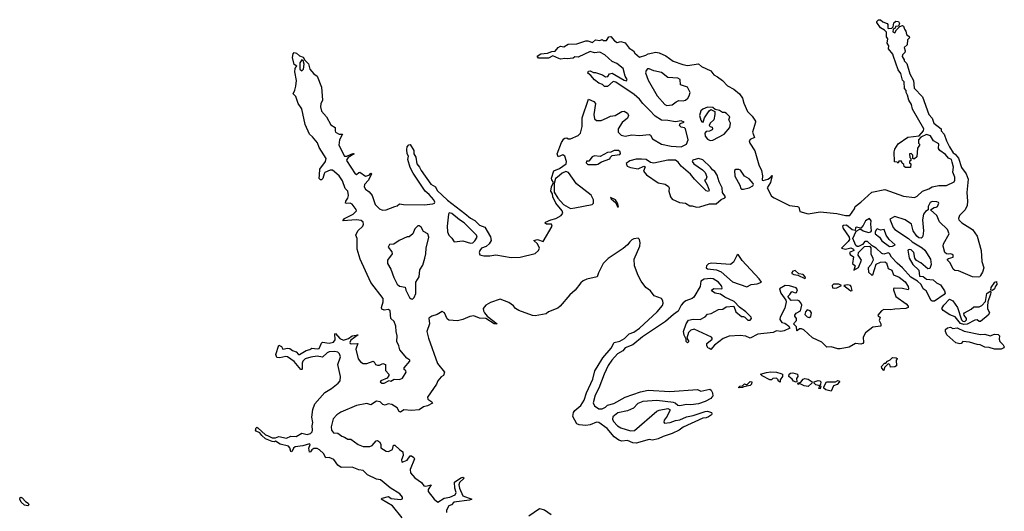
# Model space of a CAD drawing. Extents: x 2219101 to 2444320, y 201258 to 358766.
# Tile 321 of 349: x 2366972 to 2375954, y 318365 to 322850. Entities that reach past the tile are written whole.
import ezdxf

# ---------------------------------------------------------------- set-up
doc = ezdxf.new("R2010")
doc.units = 0

msp = doc.modelspace()

# ---------------------------------------------------------------- linework, layer by layer
at = {"layer": '0CON10XD'}
for points in [[(2370395, 321144.8), (2370415, 321152.2), (2370435, 321170.6), (2370472.7, 321162.7), (2370662.1, 321162.1), (2370741.1, 321168.9), (2370754.4, 321175), (2370757.7, 321185), (2370750, 321205), (2370706, 321256), (2370670, 321285), (2370560.3, 321450.3), (2370535, 321502.5), (2370513.8, 321575), (2370517.5, 321605), (2370507.5, 321625), (2370502.5, 321665), (2370505, 321690), (2370521.7, 321708.3), (2370535, 321710), (2370566.4, 321656.4), (2370567.5, 321625), (2370586.7, 321595), (2370593.9, 321533.9), (2370620, 321505), (2370633.9, 321473.9), (2370720.9, 321350.9), (2370763.8, 321325), (2370780.3, 321290.3), (2370873.8, 321203.8), (2371032.1, 321082.1), (2371085, 321038.1), (2371125, 321019.2), (2371165, 320974.4), (2371215, 320955.7), (2371267.5, 320867.5), (2371271.3, 320835), (2371255.8, 320804.2), (2371228.4, 320781.6), (2371184.4, 320765), (2371169.5, 320745), (2371164.3, 320725), (2371169.2, 320705), (2371205, 320694.7), (2371260, 320695), (2371314.4, 320704.4), (2371455, 320681.6), (2371537.9, 320682.1), (2371675, 320715.5), (2371705, 320744.5), (2371712.2, 320765), (2371696.2, 320806.2), (2371663.3, 320835), (2371695, 320845.4), (2371747.1, 320825), (2371829.2, 320965), (2371824, 320984), (2371776.7, 320985), (2371764.4, 320995), (2371767.8, 321002.2), (2371815.6, 321024.4), (2371863.1, 321036.9), (2371911.8, 321065), (2371926.9, 321085), (2371920.3, 321105), (2371861.9, 321175), (2371836.2, 321235), (2371831.2, 321261.2), (2371816.7, 321285), (2371823.6, 321326.4), (2371840, 321365), (2371825, 321390), (2371823.6, 321403.6), (2371845, 321470), (2371895, 321491.2), (2371956.7, 321535), (2371958.5, 321555), (2371944, 321605), (2371925, 321616.2), (2371885, 321600), (2371876, 321625), (2371915, 321730), (2371935, 321763.8), (2371945, 321770), (2371963, 321773), (2371975, 321762.5), (2371995, 321762), (2372065, 321794.6), (2372087.9, 321815), (2372101.5, 321875), (2372103.3, 321955), (2372160, 322125), (2372210, 322105), (2372223.3, 322085), (2372208.6, 321985), (2372216.7, 321945), (2372235, 321931.2), (2372275, 321930.8), (2372325, 321952.5), (2372361.7, 321968.3), (2372405, 321976.2), (2372465, 322012), (2372485.9, 322015.9), (2372517.7, 321997.7), (2372525.8, 321975), (2372515, 321951.2), (2372468.9, 321911.1), (2372431.9, 321855), (2372432.2, 321825), (2372457.1, 321795), (2372495, 321786.2), (2372555, 321800.8), (2372625, 321794), (2372715, 321802), (2372726.2, 321795), (2372745, 321762.5), (2372825, 321714), (2372915, 321695.7), (2373005, 321690.8), (2373053.5, 321715), (2373070, 321755), (2373044.5, 321854.5), (2373035, 321864.2), (2373005, 321868.1), (2372991.4, 321885), (2372996.9, 321903.1), (2373032.5, 321915), (2373005, 321926.7), (2372955, 321916.7), (2372885, 321931.5), (2372825, 321932.2), (2372769.1, 321969.1), (2372715.6, 322025), (2372654.7, 322084.7), (2372626.2, 322126.2), (2372578.6, 322168.6), (2372409.7, 322279.7), (2372385, 322287.5), (2372335, 322240), (2372305, 322241.2), (2372288.3, 322258.3), (2372255, 322272), (2372215, 322301.2), (2372181.7, 322341.7), (2372155, 322362.5), (2372160.7, 322379.3), (2372175, 322382.5), (2372205, 322367.5), (2372225, 322366.7), (2372287, 322347), (2372315, 322327.5), (2372337, 322333), (2372353.6, 322356.4), (2372375, 322362.5), (2372485, 322297.5), (2372508.3, 322291.7), (2372512.5, 322305), (2372496, 322336), (2372475.9, 322405.9), (2372419.7, 322449.7), (2372375, 322468.8), (2372308.6, 322528.6), (2372265, 322552.5), (2372215, 322548.8), (2372175, 322560.8), (2372065, 322507.5), (2372035, 322510), (2372021.7, 322498.3), (2371965, 322492.5), (2371945, 322496.7), (2371905, 322490), (2371890, 322495), (2371835, 322520), (2371795, 322497.5), (2371705, 322500), (2371691.7, 322518.3), (2371725, 322537.5), (2371786.4, 322543.6), (2371825, 322560), (2371855, 322562.5), (2371885, 322597.5), (2371905, 322607.5), (2371937, 322603), (2371975, 322627.5), (2372055, 322630), (2372137, 322657), (2372155, 322657.5), (2372196.7, 322643.3), (2372225, 322667.5), (2372265, 322660), (2372285, 322670), (2372295, 322660), (2372325, 322660), (2372345, 322692.5), (2372363, 322697), (2372397, 322657), (2372423, 322643), (2372455, 322652.5), (2372495, 322637.5), (2372530.5, 322590.5), (2372570, 322565), (2372584.1, 322544.1), (2372625, 322507.5), (2372685, 322526.2), (2372705, 322538.8), (2372775, 322554.2), (2372805, 322548), (2372865, 322521.2), (2372932.3, 322472.3), (2373020.5, 322440.5), (2373065, 322433.1), (2373165, 322446.7), (2373192.2, 322422.2), (2373275, 322383.3), (2373305, 322346.2), (2373338.7, 322328.7), (2373382, 322295), (2373427.1, 322247.1), (2373485, 322215.8), (2373537.1, 322175), (2373566.9, 322135), (2373577.9, 322087.9), (2373611.4, 322011.4), (2373655, 321968.6), (2373682.5, 321925), (2373684, 321915), (2373656.2, 321825), (2373673.8, 321775), (2373634.5, 321755.5), (2373626.7, 321743.3), (2373631.2, 321725), (2373676.7, 321655), (2373714.4, 321524.4), (2373739.2, 321475), (2373749.2, 321425), (2373743.3, 321385), (2373755, 321382), (2373796.2, 321393.8), (2373821.2, 321408.8), (2373837, 321427), (2373820.5, 321365), (2373790.5, 321315), (2373830.6, 321240.6), (2373853.4, 321223.4), (2373995, 321155.9), (2374066.7, 321145), (2374078.7, 321138.7), (2374083.8, 321126.2), (2374088.8, 321098.8), (2374165, 321078.5), (2374275, 321096.2), (2374425, 321080.9), (2374505, 321064.2), (2374545, 321063.8), (2374586.1, 321123.9), (2374594.1, 321145.9), (2374645, 321184), (2374745, 321277.5), (2374865, 321300.5), (2375035, 321238.9), (2375135, 321227.1), (2375159.3, 321240.7), (2375206.2, 321285), (2375265, 321305.6), (2375296.2, 321325), (2375355, 321338.5), (2375425, 321338.1), (2375495, 321371.2), (2375502, 321385), (2375503.9, 321413.9), (2375485, 321460), (2375488.8, 321505), (2375479.3, 321550.7), (2375472.5, 321575), (2375445, 321587.5), (2375418.6, 321618.6), (2375365, 321657.5), (2375353.3, 321675), (2375355, 321717.5), (2375307.5, 321745), (2375279.3, 321789.3), (2375245, 321803.3), (2375191.7, 321778.3), (2375170, 321755), (2375170, 321725), (2375180, 321715), (2375180, 321705), (2375160.7, 321679.3), (2375155, 321600), (2375135, 321580), (2375125, 321580), (2375120, 321585), (2375120, 321615), (2375105, 321630), (2375090, 321625), (2375093, 321593), (2375100, 321585), (2375100, 321565), (2375090, 321555), (2375090, 321545), (2375100, 321535), (2375098.3, 321501.7), (2375052.5, 321502.5), (2375041.7, 321511.7), (2375038.3, 321528.3), (2375021.7, 321541.7), (2375015, 321560), (2374991.7, 321558.3), (2374985, 321540), (2374975, 321550), (2374952.5, 321552.5), (2374947.5, 321645), (2374955, 321670), (2374985, 321717.5), (2375075, 321777.5), (2375178.3, 321791.7), (2375217.5, 321835), (2375220, 321855), (2375116.2, 322035), (2375105.9, 322075.9), (2375084.2, 322115), (2375071.7, 322161.7), (2375057.5, 322185), (2375057.5, 322205), (2375042.7, 322222.7), (2375041.7, 322281.7), (2375025, 322297.5), (2375009.5, 322359.5), (2374985, 322392.5), (2374942.5, 322515), (2374937.5, 322535), (2374897.5, 322585), (2374901.7, 322611.7), (2374884, 322635), (2374892.5, 322675), (2374880, 322695), (2374880, 322735), (2374860, 322755), (2374823.3, 322775), (2374790, 322825), (2374790, 322835), (2374805, 322850), (2374825, 322850), (2374845, 322830), (2374885, 322816.7), (2374892.5, 322805), (2374890, 322775), (2374895, 322770), (2374928.3, 322771.7), (2374940, 322785), (2374945, 322820), (2374963, 322837), (2374990, 322835), (2374997.5, 322815), (2374988.3, 322791.7), (2374961.7, 322788.3), (2374958.3, 322771.7), (2374940, 322765), (2374938.3, 322738.3), (2374955, 322730), (2374971.7, 322758.3), (2375001.7, 322788.3), (2375025, 322797.5), (2375035, 322790), (2375043, 322763), (2375056.7, 322745), (2375062.5, 322715), (2375086.4, 322696.4), (2375087.5, 322685), (2375070, 322665), (2375068.3, 322621.7), (2375040, 322595), (2375050, 322565), (2375045, 322550), (2375025, 322530), (2375022.5, 322515), (2375040, 322485), (2375040, 322475), (2375065, 322450), (2375092.5, 322355), (2375126.2, 322295), (2375132.5, 322225), (2375206.2, 322145), (2375266.7, 321985), (2375295, 321952.5), (2375310, 321905), (2375376.7, 321855), (2375377.5, 321835), (2375403.8, 321805), (2375426, 321745), (2375455, 321690), (2375485.9, 321635.9), (2375505, 321623.3), (2375536.4, 321586.4), (2375562.3, 321502.3), (2375606.2, 321445), (2375623.3, 321395), (2375612.3, 321272.3), (2375617.5, 321195), (2375614, 321155), (2375596, 321115), (2375546, 321065), (2375536.2, 321035), (2375538.8, 321025), (2375565.7, 320995.7), (2375663.8, 320935), (2375705, 320876), (2375741.9, 320745), (2375749.4, 320645), (2375765.5, 320585), (2375755, 320546.7), (2375738, 320515), (2375730, 320505), (2375715, 320500), (2375663.6, 320503.6), (2375535, 320560), (2375502.3, 320562.3), (2375486.7, 320575), (2375460.5, 320630.5), (2375436.7, 320655), (2375436.7, 320665), (2375445, 320671.2), (2375485.7, 320684.3), (2375486.7, 320705), (2375465, 320713.8), (2375445, 320711.2), (2375425, 320713.3), (2375411.2, 320725), (2375396.2, 320785), (2375398.8, 320805), (2375450, 320895), (2375436.2, 320935), (2375362, 321005), (2375338.8, 321065), (2375280, 321115), (2375313, 321137), (2375331.7, 321138.3), (2375343, 321147), (2375356.7, 321175), (2375353, 321183), (2375338.3, 321188.3), (2375295, 321190), (2375278.3, 321181.7), (2375260, 321145), (2375260, 321115), (2375235, 321098.8), (2375217.5, 321075), (2375208.1, 321025), (2375215.9, 320924.1), (2375210, 320875), (2375205, 320862.5), (2375195, 320857.5), (2375175, 320860), (2375155, 320873.8), (2375122.7, 320922.7), (2375105.7, 320985.7), (2375050, 321025), (2374955, 321053.3), (2374910, 321030), (2374940, 320955), (2374954.8, 320934.8), (2375080, 320855), (2375114, 320824), (2375205, 320770), (2375227.7, 320747.7), (2375281.5, 320665), (2375286.7, 320615), (2375275, 320580), (2375255, 320578.1), (2375192.2, 320632.2), (2375153.4, 320653.4), (2375138.9, 320675), (2375127.5, 320725), (2375105, 320750), (2375085, 320752.5), (2375072.5, 320747.5), (2375085.3, 320675), (2375118.2, 320615), (2375175.4, 320565), (2375179.3, 320509.3), (2375215, 320508.2), (2375245, 320482), (2375305.2, 320475.2), (2375335, 320448.7), (2375370.3, 320430.3), (2375408.5, 320375), (2375414.2, 320355.8), (2375405.9, 320344.1), (2375316.9, 320283.1), (2375295, 320280.6), (2375285, 320289.2), (2375240, 320375), (2375213.8, 320395), (2375193.9, 320433.9), (2375161.2, 320465), (2375101.4, 320501.4), (2375025, 320586.2), (2374975, 320628.1)], [(2370461.4, 318305), (2370371.4, 318415), (2370270, 318475), (2370276.7, 318485), (2370335, 318498.6), (2370361.4, 318481.4), (2370445, 318471.1), (2370462.3, 318477.7), (2370464, 318495), (2370440.8, 318525), (2370350.1, 318580.1), (2370295, 318624.7), (2370261.8, 318651.8), (2370225, 318658.6), (2370145, 318698.1), (2370105, 318736), (2370065, 318743.1), (2370005, 318767.5), (2369905, 318765.5), (2369875, 318787.2), (2369836, 318836), (2369795, 318854.8), (2369765, 318853.8), (2369742.2, 318892.2), (2369706.4, 318926.4), (2369686.6, 318936.6), (2369655, 318937.9), (2369637.3, 318925), (2369625, 318906), (2369615, 318903.8), (2369609.5, 318940.5), (2369622.9, 318975), (2369615, 318981.9), (2369555, 318961.6), (2369485, 318951.8), (2369470.6, 318939.4), (2369455, 318908.8), (2369445, 318910), (2369435.4, 318945), (2369425, 318958.5), (2369346.4, 318976.4), (2369305, 319006.2), (2369295, 319000), (2369275, 319000.8), (2369215, 319027.5), (2369181.4, 319055), (2369161.4, 319081.4), (2369130, 319095), (2369123.3, 319105), (2369127.5, 319125), (2369135, 319132.5), (2369145, 319126), (2369215, 319063.8), (2369232.5, 319055), (2369275.5, 319035.5), (2369304.5, 319035.5), (2369335, 319048.5), (2369405, 319030.9), (2369445, 319051.4), (2369495, 319046.1), (2369545, 319076.5), (2369595, 319066.3), (2369625.6, 319075), (2369639.7, 319090.3), (2369643.8, 319105), (2369638.2, 319145), (2369645.3, 319174.7), (2369636.6, 319225), (2369646.8, 319295), (2369663.2, 319345), (2369755, 319448.4), (2369815.5, 319484.5), (2369876.8, 319533.2), (2369893.9, 319556.1), (2369898.8, 319595), (2369872.8, 319705), (2369899.5, 319775), (2369890.1, 319800.1), (2369875, 319816.9), (2369847.4, 319822.6), (2369795, 319820.4), (2369775, 319810.8), (2369735, 319771.2), (2369685, 319778.8), (2369628, 319772), (2369575, 319755.6), (2369555.7, 319735), (2369546.9, 319715), (2369547, 319663), (2369545, 319657.5), (2369535, 319657.5), (2369475, 319731.2), (2369414.2, 319774.2), (2369398.3, 319778.3), (2369345, 319764.3), (2369317.5, 319767.5), (2369306.7, 319795), (2369335, 319880), (2369359.3, 319869.3), (2369373, 319843), (2369415, 319853.8), (2369435, 319851.2), (2369461.4, 319831.4), (2369495, 319820), (2369515, 319796.7), (2369525, 319796.2), (2369585, 319832.5), (2369618.2, 319841.8), (2369635.9, 319854.1), (2369685, 319846.4), (2369705, 319850), (2369725, 319898.8), (2369735, 319907.8), (2369795, 319898.7), (2369832.9, 319907.1), (2369850.4, 319929.6), (2369847.5, 319982.5), (2369853.9, 319986.1), (2369892.4, 319942.4), (2369925, 319925.5), (2369970, 319940), (2370005, 319965.8), (2370060, 319975), (2369992.9, 319927.1), (2369984.2, 319905), (2369986.7, 319896.7), (2370002.7, 319892.7), (2370057, 319897), (2370037.5, 319845), (2370060.6, 319755), (2370079.3, 319729.3), (2370105, 319714.4), (2370137.6, 319712.4), (2370195, 319733.3), (2370205, 319730), (2370217.5, 319705), (2370235, 319696.7), (2370255, 319698.8), (2370285, 319712.5), (2370310, 319705), (2370308.3, 319648.3), (2370340, 319615), (2370340, 319605), (2370325, 319580), (2370267.5, 319555), (2370260, 319545), (2370275, 319532.5), (2370296.4, 319533.6), (2370343, 319557), (2370356.4, 319553.6), (2370388.3, 319571.7), (2370435, 319567.5), (2370465, 319580), (2370498, 319635), (2370495, 319646.7), (2370480, 319660), (2370477.5, 319675), (2370530.6, 319735), (2370531.4, 319745), (2370502, 319762), (2370438.5, 319838.5), (2370431.5, 319875), (2370413.5, 319915), (2370414.3, 319965), (2370404.7, 320005), (2370402.5, 320055), (2370386.4, 320095), (2370356.1, 320125), (2370350.8, 320195), (2370335, 320205.5), (2370295, 320200), (2370275, 320209.2), (2370272, 320225), (2370288.1, 320275), (2370286.9, 320305), (2370175, 320451.1), (2370076.8, 320665), (2370049.2, 320755), (2370050.3, 320855), (2370037.3, 320885), (2370056.6, 320923.4), (2370102.2, 320965), (2370108.7, 320985), (2370105, 321004), (2370087.2, 321017.3), (2370045, 321025.3), (2369920, 321015), (2369935, 321037.5), (2370015, 321075.7), (2370044, 321105), (2370039.7, 321119.7), (2370005, 321166.7), (2369985, 321176.9), (2369955, 321172.9), (2369945, 321177.5), (2369945.7, 321195), (2369965, 321222), (2369972.5, 321245), (2369964.7, 321284.7), (2369940.3, 321310.3), (2369915, 321380), (2369886.5, 321425), (2369825, 321475.7), (2369805, 321477.8), (2369755.6, 321454.4), (2369748, 321445), (2369737.7, 321402.3), (2369725, 321387.5), (2369715, 321387.5), (2369705, 321400), (2369706, 321434), (2369709.2, 321485), (2369762.5, 321555), (2369766.9, 321585), (2369704, 321685), (2369687.5, 321727.5), (2369642.1, 321782.1), (2369614.6, 321804.6), (2369575, 321893.8), (2369545.8, 322035.8), (2369512.1, 322085), (2369490.2, 322150.2), (2369466.2, 322175), (2369482.8, 322207.2), (2369490.5, 322245), (2369495.8, 322295), (2369482.9, 322375), (2369484, 322405), (2369490, 322420), (2369500, 322425), (2369475, 322440), (2369461.2, 322505), (2369465, 322540), (2369475, 322550), (2369496.1, 322546.1), (2369525, 322520), (2369558.3, 322508.3), (2369571.7, 322481.7), (2369605, 322447.5), (2369619.3, 322399.3), (2369655, 322356.7), (2369686.2, 322335), (2369724.2, 322235), (2369733.3, 322115), (2369717.5, 322082.5), (2369714.4, 322055), (2369724.4, 322015), (2369771.4, 321965), (2369809.7, 321889.7), (2369850, 321865), (2369848.8, 321835), (2369853.8, 321825), (2369885, 321804.3), (2369916.7, 321805), (2369890, 321755), (2369884.3, 321705), (2369935, 321606.2), (2369955.8, 321604.2), (2369995, 321623.8), (2370015, 321628.8), (2370022.5, 321625), (2369968.7, 321591.3), (2369954.4, 321575.6), (2369954.2, 321565.8), (2370030.8, 321445), (2370045, 321438), (2370065, 321456.2), (2370075, 321458), (2370125, 321423.1), (2370158.1, 321431.9), (2370175, 321450), (2370180, 321445), (2370154.5, 321385), (2370117.5, 321345), (2370115.4, 321325.4), (2370125, 321302.9), (2370158.6, 321278.6), (2370186.7, 321246.7), (2370213.9, 321163.9), (2370255, 321123.8), (2370282.5, 321112.5), (2370315, 321114.8), (2370395, 321144.8)], [(2369545, 322382.5), (2369561.7, 322398.3), (2369567.5, 322445), (2369558.3, 322478.3), (2369545, 322482.5), (2369527.5, 322455), (2369528.3, 322398.3), (2369545, 322382.5)], [(2372875, 322066.2), (2372925, 322073.3), (2372958.8, 322101.2), (2372985, 322113.3), (2373025, 322108.8), (2373045, 322116.2), (2373066.7, 322135), (2373080, 322155), (2373087.5, 322185), (2373063, 322233), (2373000, 322255), (2372997.5, 322305), (2372975, 322317.5), (2372885, 322323.3), (2372825, 322369.2), (2372755, 322382), (2372715, 322401.2), (2372699.3, 322400.7), (2372686.7, 322385), (2372681.2, 322365), (2372705, 322297.5), (2372785.8, 322155), (2372856.7, 322075), (2372875, 322066.2)], [(2373269.3, 321749.3), (2373295, 321752), (2373396.7, 321805), (2373451.2, 321865), (2373456.1, 321906.1), (2373440, 321935), (2373450, 321965), (2373420, 321995), (2373405, 322002.5), (2373383, 322003), (2373355, 322020), (2373315, 322030), (2373295, 322050), (2373245, 322052.5), (2373202.5, 322035), (2373185, 322017.5), (2373174, 321975), (2373185, 321932.5), (2373195, 321917.5), (2373206.4, 321913.6), (2373219.2, 321955), (2373260.7, 322019.3), (2373275, 322030), (2373312.5, 322012.5), (2373313.9, 321983.9), (2373303.8, 321936.2), (2373270, 321905), (2373262.5, 321885), (2373270, 321875), (2373288.1, 321868.1), (2373292.9, 321855), (2373288.6, 321845), (2373265, 321834.4), (2373235, 321831.2), (2373222, 321815), (2373226.1, 321786.1), (2373245, 321760), (2373269.3, 321749.3)], [(2372235, 321527.5), (2372245, 321532.5), (2372278.3, 321551.7), (2372355, 321580), (2372360, 321595), (2372375, 321610), (2372445, 321620), (2372451.7, 321628.3), (2372450, 321645), (2372435, 321656.2), (2372395, 321656.7), (2372365, 321640), (2372335, 321637.5), (2372267, 321603), (2372215, 321606.7), (2372195, 321600), (2372165, 321560), (2372141.7, 321558.3), (2372140, 321545), (2372155, 321530), (2372235, 321527.5)], [(2373145, 321138.1), (2373175, 321143.9), (2373265, 321168.6), (2373325, 321170.8), (2373371.9, 321208.1), (2373405, 321224), (2373410, 321235), (2373382.9, 321272.9), (2373381.4, 321315), (2373351.7, 321371.7), (2373335, 321431.2), (2373314, 321464), (2373290.5, 321480.5), (2373273.3, 321505), (2373205, 321572.5), (2373165, 321583.3), (2373112.3, 321567.7), (2373106.7, 321555), (2373120, 321535), (2373200.5, 321480.5), (2373225.7, 321455.7), (2373238.8, 321415), (2373230, 321390), (2373220, 321385), (2373243.9, 321343.9), (2373260, 321295), (2373255, 321283.3), (2373235, 321288.8), (2373126, 321395), (2373091.2, 321441.2), (2373004.6, 321514.6), (2372978.7, 321548.7), (2372955, 321567.5), (2372885, 321569.5), (2372755, 321540), (2372726, 321546), (2372687.5, 321575), (2372645, 321578), (2372595, 321578.8), (2372536.4, 321563.6), (2372503, 321537), (2372514, 321515), (2372545, 321500), (2372615, 321490), (2372665, 321512.5), (2372678.3, 321508.3), (2372663, 321467), (2372690, 321435), (2372795, 321362.9), (2372859.4, 321349.4), (2372889.3, 321329.3), (2372897.5, 321315), (2372894.3, 321285), (2372907.8, 321235), (2372925, 321212.9), (2372991.2, 321181.2), (2373045, 321176.7), (2373085, 321153.1), (2373105, 321152.9), (2373145, 321138.1)], [(2373555, 321303.6), (2373575, 321304.7), (2373625.8, 321315), (2373658.8, 321335), (2373666.2, 321345), (2373663.8, 321355), (2373627.7, 321397.7), (2373583.6, 321423.6), (2373546.4, 321476.4), (2373533, 321483), (2373505, 321482.5), (2373492.5, 321475), (2373495, 321422.5), (2373540.4, 321340.4), (2373549.8, 321309.8), (2373555, 321303.6)], [(2371995, 321128.8), (2372035, 321134.8), (2372195, 321164.5), (2372205.5, 321175), (2372205.8, 321205), (2372185, 321247.8), (2372051.6, 321351.6), (2371976.7, 321456.7), (2371955, 321465.6), (2371921.3, 321448.7), (2371875, 321408.8), (2371858.3, 321401.7), (2371847.5, 321355), (2371846.7, 321275), (2371882, 321222), (2371933.9, 321163.9), (2371995, 321128.8)], [(2372435, 321143.3), (2372425.8, 321175), (2372407.1, 321205), (2372360.7, 321229.3), (2372366.7, 321215), (2372408.8, 321178.8), (2372425, 321143.3), (2372435, 321143.3)], [(2374975, 320628.1), (2374925, 320684), (2374905, 320716.2), (2374895, 320722), (2374855, 320712.1), (2374835, 320717.1), (2374785, 320765.4), (2374748.2, 320788.2), (2374705, 320825.8), (2374682.9, 320827.1), (2374660.8, 320799.2), (2374625, 320780.8), (2374610.9, 320780.9), (2374600.7, 320790.7), (2374572.5, 320855), (2374600.8, 320919.2), (2374635, 320940), (2374645, 320940), (2374665, 320923.1), (2374715, 320907.3), (2374735, 320914.5), (2374743.5, 320925), (2374735.3, 320984.7), (2374739.4, 321015), (2374725, 321036.7), (2374688.8, 321015), (2374667.6, 320972.4), (2374645, 320946.7), (2374603.6, 320956.4), (2374597.5, 320952.5), (2374593, 320927), (2374565, 320934.3), (2374515, 320974), (2374487.7, 320972.3), (2374478.8, 320965), (2374484.5, 320944.5), (2374539.2, 320865), (2374542.5, 320845), (2374530.8, 320825), (2374467.5, 320765), (2374505, 320756.7), (2374555, 320770), (2374577.9, 320757.9), (2374580, 320745), (2374542.5, 320725), (2374547.9, 320707.9), (2374579.2, 320685), (2374570, 320625), (2374593, 320603), (2374580, 320565), (2374625, 320590), (2374651.2, 320655), (2374621.7, 320701.7), (2374622.8, 320727.2), (2374678.8, 320781.2), (2374723.5, 320783.5), (2374737.2, 320767.2), (2374735, 320712.5), (2374754.3, 320674.3), (2374757.1, 320655), (2374737.5, 320612.5), (2374710.5, 320585), (2374716.1, 320546.1), (2374745, 320520), (2374755, 320523.3), (2374785, 320620), (2374825, 320638), (2374865, 320640), (2374880.3, 320630.3), (2374895, 320581.2), (2374928.8, 320565), (2374941.9, 320521.9), (2374995, 320501.9), (2375048.4, 320458.4), (2375075.7, 320415), (2375080.8, 320395), (2375075.7, 320384.3), (2375026.5, 320396.5), (2374955, 320400.9), (2374943.3, 320396.7), (2374942.1, 320385), (2374965, 320323.8), (2375057.1, 320257.1), (2375076, 320235), (2375076.2, 320225), (2375055.5, 320214.5), (2374955, 320207.5), (2374915, 320202.5), (2374855, 320205.5), (2374832.7, 320195), (2374800, 320155), (2374802.5, 320145), (2374820, 320135), (2374813, 320107), (2374828.6, 320075), (2374827.5, 320055), (2374754.3, 320045.7), (2374688.1, 319991.9), (2374666, 319955), (2374669.5, 319905), (2374664, 319895), (2374645, 319888.5), (2374595, 319895.5), (2374537.1, 319862.9), (2374455, 319846.4), (2374435, 319847.1), (2374375, 319865.9), (2374335, 319863.8), (2374289.4, 319909.4), (2374205, 319947.3), (2374125, 320021.2), (2374105, 320030), (2374085, 320030), (2374065, 320012.5), (2374060, 320015), (2374056.7, 320046.7), (2374030, 320075), (2374056.7, 320105), (2374057.5, 320125), (2374042.5, 320145), (2374042.5, 320155), (2374055, 320172.5), (2374093.3, 320195), (2374107, 320247), (2374098.3, 320268.3), (2374083.6, 320283.6), (2374065, 320292.5), (2374008.3, 320288.3), (2373977.5, 320325), (2373998.6, 320341.4), (2374015, 320370), (2374045, 320358.8), (2374058.3, 320361.7), (2374067.5, 320385), (2374055, 320402.5), (2373995, 320423.3), (2373955, 320426.2), (2373903.3, 320395), (2373915, 320353.8), (2373960.7, 320290.7), (2373963.8, 320275), (2373952.1, 320217.9), (2373908.6, 320135), (2373906.2, 320115), (2373925, 320088.8), (2373950.7, 320080.7), (2373986.4, 320056.4), (2373997.5, 320035), (2373945, 320011.9), (2373915, 320004.4), (2373875, 320010.8), (2373844.3, 319995.7), (2373705, 319981.8), (2373635, 319944), (2373595, 319961.5), (2373545, 319967.9), (2373445, 319961.5), (2373387.7, 319942.3), (2373310.9, 319879.1), (2373275, 319840), (2373265, 319850), (2373251.7, 319851.7), (2373240, 319875), (2373240, 319895), (2373287.5, 319935), (2373290, 319945), (2373283.3, 319955), (2373125.7, 320025.7), (2373095, 320016), (2373073.8, 319995), (2373057.5, 319945), (2373077, 319913), (2373065, 319902.5), (2373050, 319915), (2373050, 319935), (2373032.5, 319972.5), (2373026.1, 320006.1), (2373050.8, 320075), (2373072.4, 320107.6), (2373115, 320118), (2373180, 320115), (2373225, 320140), (2373245, 320162), (2373280, 320170), (2373345, 320206.7), (2373385, 320210), (2373415, 320230), (2373487, 320237), (2373503.3, 320185), (2373555, 320142.5), (2373575, 320142.5), (2373586.1, 320136.1), (2373615, 320107.5), (2373635, 320110), (2373648, 320125), (2373645, 320135.8), (2373595, 320185.7), (2373537, 320227), (2373488.3, 320278.3), (2373405, 320318), (2373365, 320346.2), (2373315, 320356.2), (2373283.3, 320375), (2373290.7, 320389.3), (2373305, 320397.5), (2373377.5, 320395), (2373381.2, 320405), (2373375, 320422.5), (2373345, 320455.8), (2373296.7, 320485), (2373275, 320490), (2373215, 320484.2), (2373185.7, 320464.3), (2373180, 320415), (2373121.8, 320318.2), (2373105, 320305.4), (2373048.6, 320285), (2373025, 320268.2), (2373006.7, 320245), (2372980, 320190), (2372935, 320160.6), (2372863.1, 320096.9), (2372653.8, 319956.2), (2372565, 319882.9), (2372496.2, 319855), (2372472.5, 319827.5), (2372425, 319801.1), (2372372.1, 319745), (2372340.4, 319695), (2372304.3, 319615.7), (2372255, 319487.5), (2372222.1, 319425), (2372201.8, 319355), (2372215, 319325.6), (2372255, 319298.5), (2372285, 319299.1), (2372314.1, 319315.9), (2372335, 319333.5), (2372391.7, 319348.3), (2372495, 319406.9), (2372635, 319454.5), (2372705, 319470), (2372903.6, 319456.4), (2373155, 319475.8), (2373185, 319460), (2373267.7, 319477.7), (2373280.5, 319470.5), (2373291.2, 319445), (2373293.3, 319415), (2373286.2, 319405), (2373275, 319393.3), (2373225, 319367.5), (2373165, 319346.7), (2373095, 319335.6), (2373055, 319339.1), (2372995, 319326.9), (2372975, 319329.2), (2372951.8, 319351.8), (2372935, 319358.9), (2372785, 319375.6), (2372655, 319365.8), (2372611.7, 319348.3), (2372570, 319305), (2372515, 319282.7), (2372427.4, 319262.6), (2372383, 319227), (2372380.5, 319205), (2372387.8, 319185), (2372425.9, 319145.9), (2372455, 319127.3), (2372545, 319098.2), (2372579.4, 319100.6), (2372785, 319278.1), (2372805, 319287.5), (2372885, 319303.8), (2372903.3, 319295), (2372903.3, 319285), (2372878.3, 319231.7), (2372850, 319195), (2372847, 319177), (2372855, 319167.5), (2372905, 319173.8), (2372955, 319193.8), (2372995, 319199.2), (2373054.2, 319225.8), (2373115, 319237.5), (2373225, 319276), (2373245, 319278), (2373282.5, 319265), (2373286.7, 319255), (2373282.5, 319245), (2373255, 319226.2), (2373235, 319216.2), (2373204.1, 319215.9), (2373023.3, 319133.3), (2372986.2, 319105), (2372925, 319075.7), (2372841.8, 319048.2), (2372796.7, 319025), (2372745, 319013.8), (2372715, 319018.8), (2372595, 318985.6), (2372565, 318990.9), (2372515, 319012), (2372465, 319005.7), (2372436, 319015), (2372395, 319042.9), (2372331.7, 319121.7), (2372255, 319174.5), (2372235, 319177.5), (2372176, 319155), (2372135, 319148.8), (2372074.2, 319154.3), (2372055, 319161.9), (2372018.6, 319228.6), (2372023.2, 319265), (2372034.6, 319285), (2372089.1, 319330.9), (2372120.5, 319379.5), (2372140.9, 319445), (2372199, 319571), (2372219.4, 319645), (2372240.8, 319679.2), (2372292.1, 319765), (2372368, 319852), (2372395, 319904.4), (2372445, 319916.4), (2372487.4, 319942.6), (2372531.9, 319985), (2372575, 319998.8), (2372625.6, 320034.4), (2372787.5, 320185), (2372835, 320243.8), (2372842.9, 320265), (2372839.6, 320285), (2372825.4, 320305), (2372759.9, 320329.9), (2372725.8, 320375.8), (2372685, 320407.6), (2372639.6, 320465), (2372614.5, 320515), (2372581.1, 320605), (2372576, 320665), (2372629.6, 320785), (2372632.7, 320815), (2372626, 320846), (2372615, 320855.4), (2372575, 320849.5), (2372555, 320841.2), (2372536.6, 320823.4), (2372515.2, 320794.8), (2372477.8, 320762.2), (2372340.2, 320669.8), (2372295.8, 320625), (2372250.4, 320539.6), (2372238.8, 320505), (2372145, 320483.3), (2372112.6, 320467.4), (2372091.1, 320448.9), (2372038.3, 320381.7), (2371990.1, 320339.9), (2371902.7, 320235), (2371880.6, 320219.4), (2371795, 320185.7), (2371775, 320167.3), (2371675, 320147.1), (2371649.9, 320149.9), (2371525, 320196.2), (2371495, 320214.8), (2371475, 320239.3), (2371435, 320270.8), (2371355, 320298.8), (2371265, 320270.4), (2371224.8, 320245.2), (2371201.1, 320215), (2371201.9, 320195), (2371212.5, 320175), (2371235, 320145.6), (2371326.1, 320073.9), (2371300, 320075), (2371223.1, 320123.1), (2371165, 320126.2), (2371115, 320148.7), (2371078, 320142), (2371014.1, 320115.9), (2370964, 320104), (2370885, 320109.2), (2370870.8, 320120.9), (2370846.6, 320176.6), (2370825, 320187.2), (2370780.6, 320159.4), (2370730.8, 320145), (2370705, 320128), (2370710.6, 320075), (2370686.5, 320005), (2370701.3, 319945), (2370784.2, 319714.1), (2370845.5, 319635), (2370838, 319605), (2370815, 319591.4), (2370787.5, 319555), (2370775, 319524.8), (2370690.9, 319405), (2370695, 319386.9), (2370730, 319365), (2370737.5, 319352.5), (2370692.6, 319327.4), (2370655, 319319.4), (2370615, 319290.5), (2370545, 319284.3), (2370475, 319290.9), (2370445, 319270), (2370433.4, 319275), (2370415, 319309.1), (2370365, 319340.5), (2370333.6, 319346.4), (2370305, 319332), (2370285, 319340), (2370259.2, 319365), (2370225, 319368.5), (2370175, 319337.1), (2370137.3, 319347.3), (2370045, 319331.5), (2369901.1, 319268.9), (2369864.2, 319245), (2369832.3, 319207.7), (2369813.8, 319135), (2369817.5, 319105), (2369835, 319080), (2369875, 319077.5), (2369909.3, 319049.3), (2369935, 319042.5), (2369965, 319024), (2369991.7, 319021.7), (2370060, 318975), (2370105, 318956.7), (2370165, 318956.2), (2370185.6, 318964.4), (2370222.3, 319007.7), (2370235, 319011.2), (2370255, 318998), (2370266.6, 318976.6), (2370265, 318942.5), (2370315, 318913.3), (2370335, 318910), (2370371.8, 318928.2), (2370382.9, 318967.1), (2370395, 318968.6), (2370435, 318928.6), (2370467.1, 318907.1), (2370470, 318875), (2370454.3, 318834.3), (2370456.2, 318816.2), (2370462, 318812), (2370505, 318832.2), (2370535, 318870.8), (2370545, 318870.6), (2370567.8, 318855), (2370573.3, 318845), (2370534.2, 318745), (2370536.8, 318716.8), (2370575, 318671.4), (2370638, 318628), (2370658.5, 318598.5), (2370675.4, 318594.6), (2370725, 318606.7), (2370696.8, 318565), (2370698.6, 318545), (2370753.4, 318475), (2370785, 318448.2), (2370845, 318483.5), (2370895, 318494.8), (2370944.1, 318515.9), (2370953.2, 318535), (2370942, 318575), (2370938.9, 318631.1), (2370995, 318670), (2371015.6, 318675.6), (2371026, 318666)], [(2371085, 320812.1), (2371105, 320814.2), (2371125, 320831.8), (2371144.4, 320865), (2371139.2, 320885), (2371026.4, 320996.4), (2370983.5, 321023.5), (2370915, 321082.2), (2370890.8, 321089.2), (2370884.2, 321075.8), (2370870.6, 320965), (2370873.2, 320913.2), (2370885, 320884), (2370915, 320855.8), (2370935, 320823.8), (2371015, 320833.8), (2371085, 320812.1)], [(2370555, 320300), (2370570, 320315), (2370585, 320353.3), (2370586.4, 320455), (2370615, 320504.3), (2370622.7, 320567.3), (2370648.2, 320611.8), (2370668.3, 320675), (2370677.2, 320715), (2370678.6, 320765), (2370704.5, 320865), (2370696.2, 320895), (2370655, 320918.8), (2370635, 320957.5), (2370615, 320970), (2370605, 320970), (2370577, 320943), (2370557.5, 320895), (2370525, 320870), (2370505, 320867.5), (2370432.5, 320835), (2370385, 320802), (2370345, 320797.5), (2370332.5, 320775), (2370365, 320732.5), (2370368.8, 320715), (2370327.5, 320655), (2370327, 320627), (2370356.2, 320575), (2370385, 320497.5), (2370415, 320437.5), (2370435, 320417.5), (2370488.3, 320408.3), (2370493, 320383), (2370527.5, 320315), (2370542.3, 320302.3), (2370555, 320300)], [(2374905, 320781.1), (2374935, 320782.3), (2374957.5, 320795), (2374903.4, 320843.4), (2374875.6, 320885), (2374856.7, 320935), (2374825, 320931.2), (2374795, 320940.8), (2374788, 320935), (2374774.5, 320915.5), (2374774.6, 320895), (2374815.7, 320865), (2374835, 320831.4), (2374905, 320781.1)], [(2373605, 320412.5), (2373645, 320434), (2373700.3, 320439.7), (2373737.5, 320455), (2373717.5, 320485), (2373563.1, 320653.1), (2373526.4, 320706.4), (2373515, 320700), (2373481.9, 320638.1), (2373455, 320615.4), (2373285, 320627.5), (2373255, 320622), (2373237.7, 320605), (2373234.5, 320585), (2373245, 320577.8), (2373327.6, 320567.6), (2373369.3, 320549.3), (2373475, 320457.1), (2373605, 320412.5)], [(2374135, 320490), (2374140, 320495), (2374136, 320505), (2374120, 320525), (2374080, 320530), (2374045, 320560.8), (2374025, 320555.7), (2374014.4, 320545), (2374016.7, 320535), (2374032.5, 320525), (2374070, 320520), (2374135, 320490)], [(2374405, 320399.2), (2374425, 320402.9), (2374470, 320425), (2374445, 320435.6), (2374395, 320437.5), (2374384.2, 320425), (2374386.7, 320405), (2374405, 320399.2)], [(2374555, 320377.5), (2374565, 320380), (2374557, 320417), (2374550, 320425), (2374525, 320430), (2374490, 320425), (2374545, 320383.3), (2374555, 320377.5)], [(2375845, 320380), (2375831.7, 320381.7), (2375835, 320406.7), (2375867.5, 320455), (2375881.7, 320461.7), (2375885.8, 320435), (2375872, 320418), (2375865, 320393.3), (2375845, 320380)], [(2375585, 320069.5), (2375555, 320079.1), (2375505, 320140), (2375455.8, 320155.8), (2375395, 320198), (2375384.2, 320215), (2375400.8, 320245), (2375455, 320300), (2375485, 320286), (2375526.7, 320225), (2375562.4, 320112.4), (2375575, 320098.9), (2375592.6, 320097.4), (2375607.8, 320112.2), (2375609.1, 320125), (2375586.5, 320155), (2375584.4, 320165), (2375590.6, 320175), (2375651.4, 320208.6), (2375675, 320230.8), (2375725, 320231.2), (2375747.5, 320242.5), (2375780.9, 320279.1), (2375795, 320352), (2375825, 320372.5), (2375830, 320365), (2375827.5, 320345), (2375804.3, 320275.7), (2375800, 320235), (2375801.5, 320215), (2375817.8, 320175), (2375806.5, 320155), (2375736.7, 320095), (2375725, 320096), (2375705, 320110.8), (2375685, 320109.5), (2375615, 320072.7), (2375585, 320069.5)], [(2374175, 320133.3), (2374188.8, 320141.2), (2374194, 320175), (2374183.3, 320195), (2374155, 320203.3), (2374138.8, 320185), (2374135, 320160), (2374155, 320138.8), (2374175, 320133.3)], [(2375865, 319844.1), (2375815, 319859.5), (2375775, 319863.2), (2375735, 319882.5), (2375705, 319885.3), (2375635, 319907.5), (2375575.8, 319914.2), (2375560, 319895), (2375547.7, 319892.3), (2375511.3, 319901.3), (2375430.5, 319975), (2375416, 320005), (2375417.5, 320022.5), (2375435, 320038.8), (2375463.9, 320043.9), (2375485, 320032), (2375525, 320037.2), (2375588.4, 320008.4), (2375737.6, 319977.6), (2375775, 319979.6), (2375825, 319966), (2375865, 319982.3), (2375898.3, 319978.3), (2375910, 319965), (2375907.1, 319935), (2375914.3, 319915), (2375944.1, 319884.1), (2375953.8, 319865), (2375950, 319855), (2375925, 319845.5), (2375865, 319844.1)], [(2374855, 319650), (2374835, 319670), (2374833.3, 319685), (2374860, 319715), (2374872.5, 319717.5), (2374887.5, 319735), (2374913.8, 319746.2), (2374935, 319767.5), (2374966.2, 319766.2), (2374975, 319760), (2374977.5, 319755), (2374967, 319743), (2374969.3, 319690.7), (2374955, 319683.8), (2374915, 319680), (2374910, 319705), (2374895, 319710), (2374861.7, 319678.3), (2374855, 319650)], [(2373905, 319543.8), (2373890, 319555), (2373890, 319565), (2373875, 319580), (2373843, 319577), (2373830, 319565), (2373815, 319563.8), (2373745, 319600), (2373730, 319615), (2373785, 319632), (2373825, 319637.1), (2373875, 319635.7), (2373915, 319623.3), (2373930, 319615), (2373930, 319595), (2373910, 319565), (2373910, 319545), (2373905, 319543.8)], [(2374055, 319542.5), (2374030.7, 319550.7), (2374019.3, 319569.3), (2373987.5, 319595), (2373990, 319615), (2374002.5, 319625), (2374025, 319629.2), (2374067.5, 319615), (2374070, 319595), (2374056.7, 319575), (2374060, 319545), (2374055, 319542.5)], [(2373535, 319490), (2373530, 319495), (2373540, 319505), (2373565, 319510), (2373585, 319527.5), (2373605, 319520), (2373635, 319550), (2373650, 319545), (2373646.7, 319525), (2373635, 319512.5), (2373578.3, 319501.7), (2373565, 319493.3), (2373535, 319490)], [(2374165, 319502.5), (2374128.3, 319508.3), (2374085, 319530), (2374073, 319523), (2374070, 319535), (2374096.4, 319543.6), (2374118.3, 319571.7), (2374135, 319577.5), (2374165, 319570), (2374200, 319545), (2374197.5, 319535), (2374165, 319502.5)], [(2374275, 319483.3), (2374262.5, 319485), (2374270, 319510), (2374235, 319517.5), (2374220, 319535), (2374220, 319545), (2374255, 319556.7), (2374270, 319555), (2374280, 319545), (2374277.5, 319522.5), (2374270, 319515), (2374280, 319505), (2374275, 319483.3)], [(2374375, 319460), (2374325, 319472.5), (2374308.3, 319488.3), (2374308.3, 319501.7), (2374332.5, 319545), (2374415, 319547.5), (2374435, 319556.7), (2374447.5, 319555), (2374450, 319545), (2374428.3, 319521.7), (2374395, 319510), (2374375, 319460)], [(2371026, 318666), (2370983, 318627), (2370977.5, 318605), (2370982.5, 318575), (2371014.7, 318504.7), (2371096.7, 318475), (2371075, 318466.2), (2370933.3, 318446.7), (2370910, 318425), (2370885, 318414.4), (2370866.2, 318375), (2370864.6, 318355)], [(2367045, 318416.2), (2367015, 318421.4), (2366985, 318449.5), (2366971.5, 318475), (2366975, 318491.2), (2366985, 318494.3), (2366995, 318487.8), (2367024.4, 318454.4), (2367049.1, 318439.1), (2367053.8, 318425), (2367045, 318416.2)], [(2371615, 318323.9), (2371715, 318391.2), (2371757.7, 318377.7), (2371820.4, 318335)]]:
    msp.add_lwpolyline(points, dxfattribs=at)

doc.saveas('drawing.dxf')
